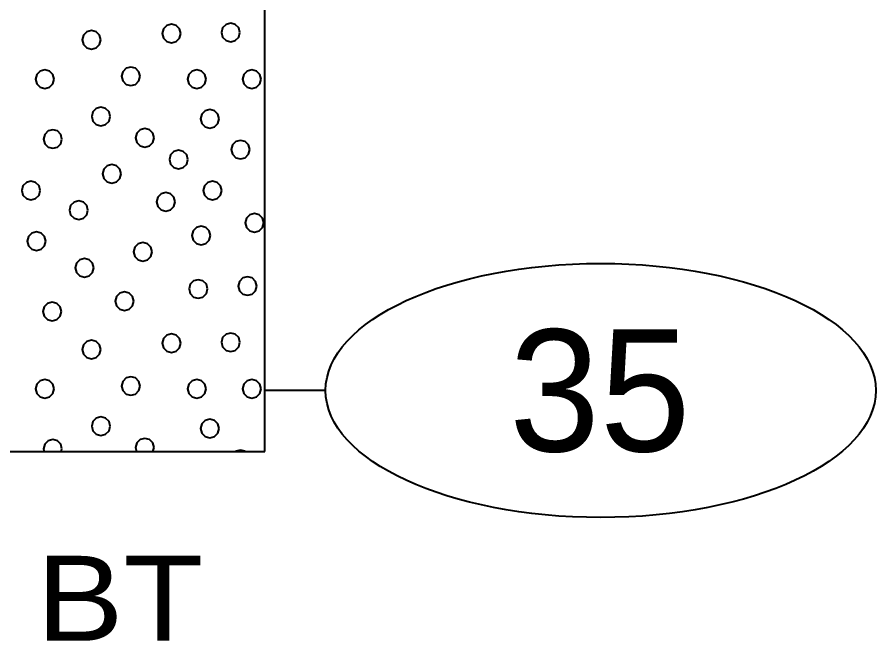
# Model space of a CAD drawing. Extents: x -76 to 974, y -1080 to -735.
# Drawn here: x 929.48 to 936.52, y -997.33 to -992.22 of the extents above; entities that cross this region are included whole.
import ezdxf
from ezdxf.enums import TextEntityAlignment as Align

# ---------------------------------------------------------------- set-up
doc = ezdxf.new("R2010")
doc.units = 0
doc.header["$LTSCALE"] = 0.36
doc.layers.add('27', color=7, linetype='Continuous', lineweight=40)

msp = doc.modelspace()

# ---------------------------------------------------------------- linework, layer by layer
at = {"layer": '27'}
for p, q in [((931.5077, -995.7789), (931.5077, -982.6789)), ((932.0077, -995.2789), (931.5077, -995.2789)), ((929.0077, -995.7789), (931.5077, -995.7789))]:
    msp.add_line(p, q, dxfattribs=at)
for points in [[(930.8194, -992.3515), (930.8092, -992.3134), (930.7813, -992.2855), (930.7432, -992.2753), (930.7051, -992.2855), (930.6772, -992.3134), (930.667, -992.3515), (930.6772, -992.3896), (930.7051, -992.4175), (930.7432, -992.4277), (930.7813, -992.4175), (930.8092, -992.3896)], [(931.305, -992.3439), (931.2948, -992.3058), (931.2669, -992.2779), (931.2288, -992.2677), (931.1907, -992.2779), (931.1628, -992.3058), (931.1526, -992.3439), (931.1628, -992.382), (931.1907, -992.4099), (931.2288, -992.4201), (931.2669, -992.4099), (931.2948, -992.382)], [(930.1622, -992.4024), (930.1519, -992.3643), (930.1241, -992.3364), (930.086, -992.3262), (930.0479, -992.3364), (930.02, -992.3643), (930.0098, -992.4024), (930.02, -992.4405), (930.0479, -992.4684), (930.086, -992.4786), (930.1241, -992.4684), (930.1519, -992.4405)], [(929.7808, -992.7253), (929.7706, -992.6872), (929.7427, -992.6593), (929.7046, -992.6491), (929.6665, -992.6593), (929.6386, -992.6872), (929.6284, -992.7253), (929.6386, -992.7634), (929.6665, -992.7913), (929.7046, -992.8015), (929.7427, -992.7913), (929.7706, -992.7634)], [(930.4851, -992.7024), (930.4748, -992.6643), (930.447, -992.6364), (930.4089, -992.6262), (930.3708, -992.6364), (930.3429, -992.6643), (930.3327, -992.7024), (930.3429, -992.7405), (930.3708, -992.7684), (930.4089, -992.7786), (930.447, -992.7684), (930.4748, -992.7405)], [(931.0279, -992.7253), (931.0177, -992.6872), (930.9898, -992.6593), (930.9517, -992.6491), (930.9136, -992.6593), (930.8857, -992.6872), (930.8755, -992.7253), (930.8857, -992.7634), (930.9136, -992.7913), (930.9517, -992.8015), (930.9898, -992.7913), (931.0177, -992.7634)], [(931.4779, -992.7253), (931.4677, -992.6872), (931.4398, -992.6593), (931.4017, -992.6491), (931.3636, -992.6593), (931.3357, -992.6872), (931.3255, -992.7253), (931.3357, -992.7634), (931.3636, -992.7913), (931.4017, -992.8015), (931.4398, -992.7913), (931.4677, -992.7634)], [(930.2406, -993.032), (930.2304, -992.9939), (930.2025, -992.966), (930.1644, -992.9558), (930.1263, -992.966), (930.0984, -992.9939), (930.0882, -993.032), (930.0984, -993.0701), (930.1263, -993.098), (930.1644, -993.1082), (930.2025, -993.098), (930.2304, -993.0701)], [(931.1342, -993.0516), (931.124, -993.0135), (931.0961, -992.9856), (931.058, -992.9754), (931.0199, -992.9856), (930.9921, -993.0135), (930.9818, -993.0516), (930.9921, -993.0897), (931.0199, -993.1176), (931.058, -993.1278), (931.0961, -993.1176), (931.124, -993.0897)], [(929.8446, -993.2168), (929.8344, -993.1787), (929.8065, -993.1508), (929.7684, -993.1406), (929.7303, -993.1508), (929.7024, -993.1787), (929.6922, -993.2168), (929.7024, -993.2549), (929.7303, -993.2828), (929.7684, -993.293), (929.8065, -993.2828), (929.8344, -993.2549)], [(930.5997, -993.2078), (930.5894, -993.1697), (930.5616, -993.1418), (930.5235, -993.1316), (930.4854, -993.1418), (930.4575, -993.1697), (930.4473, -993.2078), (930.4575, -993.2459), (930.4854, -993.2738), (930.5235, -993.284), (930.5616, -993.2738), (930.5894, -993.2459)], [(931.3851, -993.3037), (931.3749, -993.2656), (931.347, -993.2377), (931.3089, -993.2275), (931.2708, -993.2377), (931.2429, -993.2656), (931.2327, -993.3037), (931.2429, -993.3418), (931.2708, -993.3697), (931.3089, -993.3799), (931.347, -993.3697), (931.3749, -993.3418)], [(930.8779, -993.3851), (930.8677, -993.347), (930.8398, -993.3191), (930.8017, -993.3089), (930.7636, -993.3191), (930.7357, -993.347), (930.7255, -993.3851), (930.7357, -993.4232), (930.7636, -993.4511), (930.8017, -993.4613), (930.8398, -993.4511), (930.8677, -993.4232)], [(930.3295, -993.5026), (930.3193, -993.4645), (930.2914, -993.4366), (930.2533, -993.4264), (930.2152, -993.4366), (930.1873, -993.4645), (930.1771, -993.5026), (930.1873, -993.5407), (930.2152, -993.5686), (930.2533, -993.5788), (930.2914, -993.5686), (930.3193, -993.5407)], [(929.6664, -993.6381), (929.6561, -993.6), (929.6283, -993.5721), (929.5902, -993.5619), (929.5521, -993.5721), (929.5242, -993.6), (929.514, -993.6381), (929.5242, -993.6762), (929.5521, -993.7041), (929.5902, -993.7143), (929.6283, -993.7041), (929.6561, -993.6762)], [(931.155, -993.6381), (931.1448, -993.6), (931.1169, -993.5721), (931.0788, -993.5619), (931.0407, -993.5721), (931.0128, -993.6), (931.0026, -993.6381), (931.0128, -993.6762), (931.0407, -993.7041), (931.0788, -993.7143), (931.1169, -993.7041), (931.1448, -993.6762)], [(930.7736, -993.7309), (930.7634, -993.6928), (930.7355, -993.6649), (930.6974, -993.6547), (930.6593, -993.6649), (930.6314, -993.6928), (930.6212, -993.7309), (930.6314, -993.769), (930.6593, -993.7969), (930.6974, -993.8071), (930.7355, -993.7969), (930.7634, -993.769)], [(930.0579, -993.7995), (930.0477, -993.7614), (930.0198, -993.7335), (929.9817, -993.7233), (929.9436, -993.7335), (929.9157, -993.7614), (929.9055, -993.7995), (929.9157, -993.8376), (929.9436, -993.8655), (929.9817, -993.8757), (930.0198, -993.8655), (930.0477, -993.8376)], [(931.5008, -993.9038), (931.4906, -993.8657), (931.4627, -993.8378), (931.4246, -993.8276), (931.3865, -993.8378), (931.3586, -993.8657), (931.3484, -993.9038), (931.3586, -993.9419), (931.3865, -993.9697), (931.4246, -993.98), (931.4627, -993.9697), (931.4906, -993.9419)], [(931.0622, -994.008), (931.052, -993.9699), (931.0241, -993.942), (930.986, -993.9318), (930.9479, -993.942), (930.92, -993.9699), (930.9098, -994.008), (930.92, -994.0461), (930.9479, -994.074), (930.986, -994.0842), (931.0241, -994.074), (931.052, -994.0461)], [(929.7121, -994.0538), (929.7019, -994.0157), (929.674, -993.9878), (929.6359, -993.9776), (929.5978, -993.9878), (929.5699, -994.0157), (929.5597, -994.0538), (929.5699, -994.0919), (929.5978, -994.1198), (929.6359, -994.13), (929.674, -994.1198), (929.7019, -994.0919)], [(930.5842, -994.1415), (930.574, -994.1034), (930.5461, -994.0755), (930.508, -994.0653), (930.4699, -994.0755), (930.442, -994.1034), (930.4318, -994.1415), (930.442, -994.1796), (930.4699, -994.2075), (930.508, -994.2177), (930.5461, -994.2075), (930.574, -994.1796)], [(930.1062, -994.2724), (930.096, -994.2343), (930.0681, -994.2064), (930.03, -994.1962), (929.9919, -994.2064), (929.964, -994.2343), (929.9538, -994.2724), (929.964, -994.3105), (929.9919, -994.3384), (930.03, -994.3486), (930.0681, -994.3384), (930.096, -994.3105)], [(931.4436, -994.4224), (931.4334, -994.3843), (931.4055, -994.3564), (931.3674, -994.3462), (931.3293, -994.3564), (931.3014, -994.3843), (931.2912, -994.4224), (931.3014, -994.4605), (931.3293, -994.4884), (931.3674, -994.4986), (931.4055, -994.4884), (931.4334, -994.4605)], [(931.0393, -994.4466), (931.0291, -994.4085), (931.0012, -994.3806), (930.9631, -994.3704), (930.925, -994.3806), (930.8971, -994.4085), (930.8869, -994.4466), (930.8971, -994.4847), (930.925, -994.5126), (930.9631, -994.5228), (931.0012, -994.5126), (931.0291, -994.4847)], [(930.4342, -994.547), (930.424, -994.5089), (930.3961, -994.481), (930.358, -994.4708), (930.3199, -994.481), (930.292, -994.5089), (930.2818, -994.547), (930.292, -994.5851), (930.3199, -994.613), (930.358, -994.6232), (930.3961, -994.613), (930.424, -994.5851)], [(929.8392, -994.6309), (929.829, -994.5928), (929.8011, -994.5649), (929.763, -994.5547), (929.7249, -994.5649), (929.6971, -994.5928), (929.6868, -994.6309), (929.6971, -994.669), (929.7249, -994.6969), (929.763, -994.7071), (929.8011, -994.6969), (929.829, -994.669)], [(930.8194, -994.8915), (930.8092, -994.8534), (930.7813, -994.8255), (930.7432, -994.8153), (930.7051, -994.8255), (930.6772, -994.8534), (930.667, -994.8915), (930.6772, -994.9296), (930.7051, -994.9575), (930.7432, -994.9677), (930.7813, -994.9575), (930.8092, -994.9296)], [(931.305, -994.8839), (931.2948, -994.8458), (931.2669, -994.8179), (931.2288, -994.8077), (931.1907, -994.8179), (931.1628, -994.8458), (931.1526, -994.8839), (931.1628, -994.922), (931.1907, -994.9499), (931.2288, -994.9601), (931.2669, -994.9499), (931.2948, -994.922)], [(930.1622, -994.9424), (930.1519, -994.9043), (930.1241, -994.8764), (930.086, -994.8662), (930.0479, -994.8764), (930.02, -994.9043), (930.0098, -994.9424), (930.02, -994.9805), (930.0479, -995.0084), (930.086, -995.0186), (930.1241, -995.0084), (930.1519, -994.9805)], [(929.7808, -995.2653), (929.7706, -995.2272), (929.7427, -995.1993), (929.7046, -995.1891), (929.6665, -995.1993), (929.6386, -995.2272), (929.6284, -995.2653), (929.6386, -995.3034), (929.6665, -995.3313), (929.7046, -995.3415), (929.7427, -995.3313), (929.7706, -995.3034)], [(930.4851, -995.2424), (930.4748, -995.2043), (930.447, -995.1764), (930.4089, -995.1662), (930.3708, -995.1764), (930.3429, -995.2043), (930.3327, -995.2424), (930.3429, -995.2805), (930.3708, -995.3084), (930.4089, -995.3186), (930.447, -995.3084), (930.4748, -995.2805)], [(931.0279, -995.2653), (931.0177, -995.2272), (930.9898, -995.1993), (930.9517, -995.1891), (930.9136, -995.1993), (930.8857, -995.2272), (930.8755, -995.2653), (930.8857, -995.3034), (930.9136, -995.3313), (930.9517, -995.3415), (930.9898, -995.3313), (931.0177, -995.3034)], [(931.4779, -995.2653), (931.4677, -995.2272), (931.4398, -995.1993), (931.4017, -995.1891), (931.3636, -995.1993), (931.3357, -995.2272), (931.3255, -995.2653), (931.3357, -995.3034), (931.3636, -995.3313), (931.4017, -995.3415), (931.4398, -995.3313), (931.4677, -995.3034)], [(930.2406, -995.572), (930.2304, -995.5339), (930.2025, -995.506), (930.1644, -995.4958), (930.1263, -995.506), (930.0984, -995.5339), (930.0882, -995.572), (930.0984, -995.6101), (930.1263, -995.638), (930.1644, -995.6482), (930.2025, -995.638), (930.2304, -995.6101)], [(931.1342, -995.5916), (931.124, -995.5535), (931.0961, -995.5256), (931.058, -995.5154), (931.0199, -995.5256), (930.9921, -995.5535), (930.9818, -995.5916), (930.9921, -995.6297), (931.0199, -995.6576), (931.058, -995.6678), (931.0961, -995.6576), (931.124, -995.6297)], [(929.8446, -995.7568), (929.8344, -995.7187), (929.8065, -995.6908), (929.7684, -995.6806), (929.7303, -995.6908), (929.7024, -995.7187), (929.6922, -995.7568), (929.6981, -995.7789), (929.8387, -995.7789)], [(930.5997, -995.7478), (930.5894, -995.7097), (930.5616, -995.6818), (930.5235, -995.6716), (930.4854, -995.6818), (930.4575, -995.7097), (930.4473, -995.7478), (930.4556, -995.7789), (930.5913, -995.7789)], [(931.347, -995.7777), (931.3089, -995.7675), (931.2708, -995.7777), (931.2696, -995.7789), (931.3482, -995.7789)]]:
    msp.add_lwpolyline(points, close=True, dxfattribs=at)
msp.add_ellipse((934.2651, -995.2789), major_axis=(2.2574, 0), ratio=0.461538, dxfattribs=at)

# ---------------------------------------------------------------- texts
msp.add_text('35', height=1, dxfattribs=at).set_placement((934.2579, -995.7788), align=Align.CENTER)
at = {"layer": '27', "width": 1.15}
msp.add_text('BT', height=0.6976, dxfattribs=at).set_placement((930.3192, -997.3323), align=Align.CENTER)

doc.saveas('drawing.dxf')
